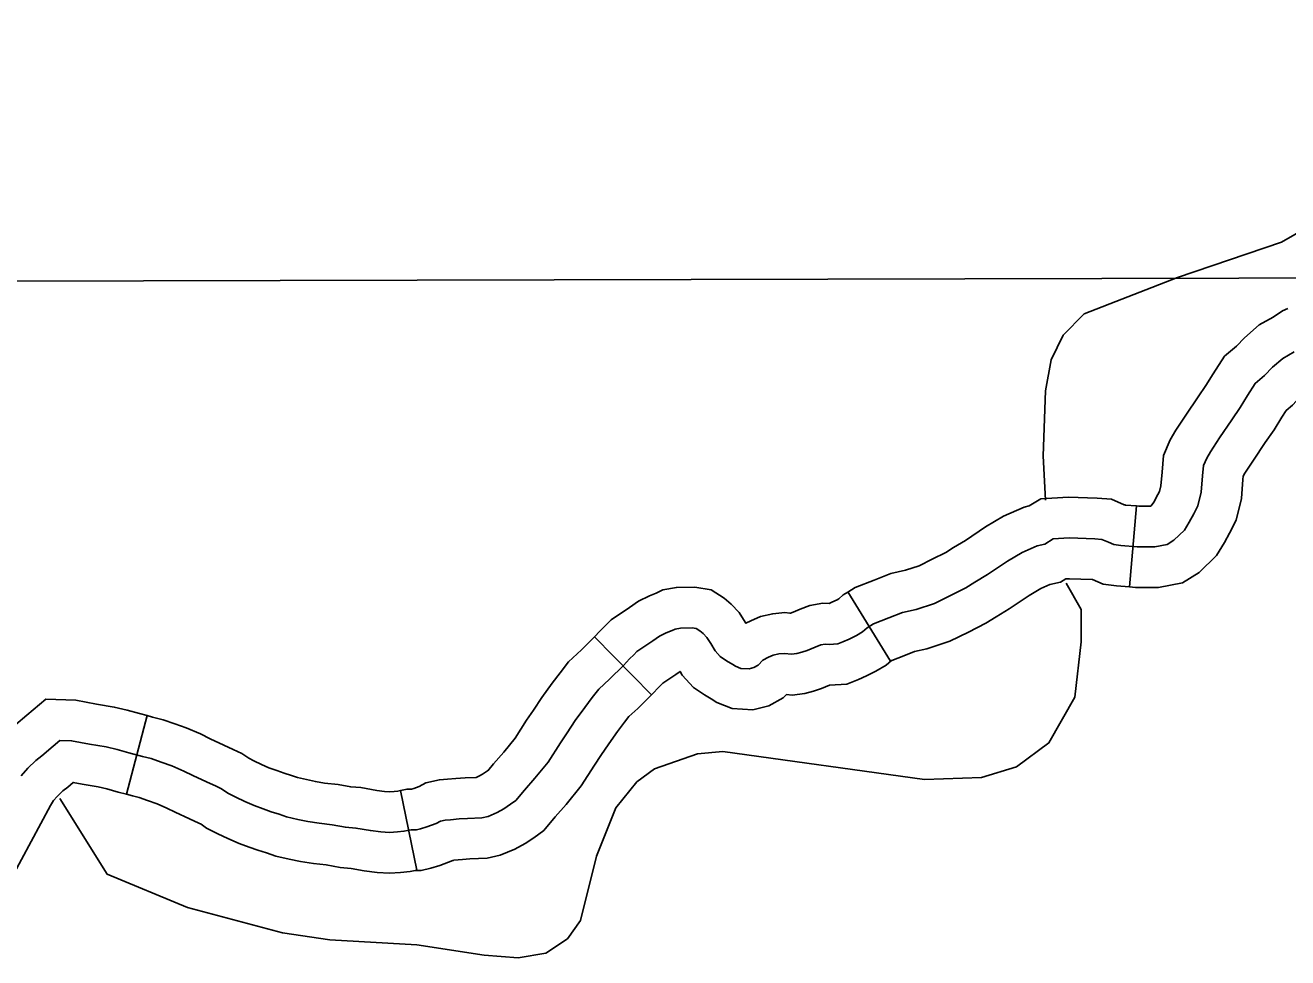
# Model space of a CAD drawing. Extents: x 1377389 to 1380723, y 1168351 to 1170484.
# Drawn here: x 1378616.91 to 1378663.52, y 1169401.49 to 1169435.9 of the extents above; entities that cross this region are included whole.
import ezdxf

# ---------------------------------------------------------------- set-up
doc = ezdxf.new("R2010")
doc.units = 0
doc.layers.add('B_Fill', color=7, linetype='Continuous')

msp = doc.modelspace()

# ---------------------------------------------------------------- linework, layer by layer
at = {"layer": 'B_Fill'}
for p, q in [((1378657.674, 1169415.175), (1378657.93, 1169418.164)), ((1378648.857, 1169412.438), (1378647.277, 1169414.989)), ((1378640.028, 1169411.189), (1378637.924, 1169413.328)), ((1378620.65, 1169407.525), (1378621.414, 1169410.426)), ((1378631.364, 1169404.723), (1378630.766, 1169407.663))]:
    msp.add_line(p, q, dxfattribs=at)
for points in [[(1378654.575, 1169418.377), (1378654.491, 1169420.008), (1378654.575, 1169422.413), (1378654.788, 1169423.559), (1378655.226, 1169424.47), (1378656.006, 1169425.25), (1378659.447, 1169426.592), (1378663.287, 1169427.904), (1378665.335, 1169429.074), (1378670.031, 1169433.108), (1378671.564, 1169434.126), (1378673.248, 1169434.626), (1378677.424, 1169435.205), (1378679.033, 1169435.904)], [(1378567.359, 1169426.501), (1378616.219, 1169426.458), (1378671.81, 1169426.596)], [(1378657.93, 1169418.164), (1378658.021, 1169418.157), (1378658.456, 1169418.157), (1378658.514, 1169418.213), (1378658.57, 1169418.308), (1378658.725, 1169418.587), (1378658.781, 1169418.693), (1378658.832, 1169418.912), (1378658.875, 1169419.408), (1378658.931, 1169420.031), (1378659.181, 1169420.601), (1378659.383, 1169420.955), (1378659.754, 1169421.512), (1378660.206, 1169422.191), (1378660.498, 1169422.613), (1378660.761, 1169423.042), (1378661.182, 1169423.686), (1378661.627, 1169424.064), (1378661.914, 1169424.368), (1378662.463, 1169424.843), (1378662.972, 1169425.128), (1378663.322, 1169425.361), (1378663.516, 1169425.454)], [(1378660.198, 1169418.163), (1378660.318, 1169418.677), (1378660.369, 1169419.276), (1378660.403, 1169419.653), (1378660.523, 1169419.927), (1378660.66, 1169420.167), (1378661.002, 1169420.68), (1378661.447, 1169421.348), (1378661.755, 1169421.793), (1378662.028, 1169422.239), (1378662.319, 1169422.684), (1378662.661, 1169422.975), (1378662.952, 1169423.283), (1378663.329, 1169423.608), (1378663.756, 1169423.848)], [(1378657.674, 1169415.175), (1378657.892, 1169415.157), (1378658.745, 1169415.157), (1378659.632, 1169415.321), (1378660.241, 1169415.713), (1378660.889, 1169416.333), (1378661.175, 1169416.82), (1378661.363, 1169417.157), (1378661.615, 1169417.634), (1378661.803, 1169418.441), (1378661.863, 1169419.144), (1378661.874, 1169419.269), (1378661.937, 1169419.378), (1378662.25, 1169419.849), (1378662.688, 1169420.506), (1378663.011, 1169420.973), (1378663.295, 1169421.435), (1378663.456, 1169421.682), (1378663.696, 1169421.886), (1378663.991, 1169422.198), (1378664.195, 1169422.374), (1378664.541, 1169422.568), (1378664.807, 1169422.746), (1378664.807, 1169422.746)], [(1378647.277, 1169414.988), (1378647.551, 1169415.159), (1378648.243, 1169415.43), (1378648.861, 1169415.672), (1378649.401, 1169415.792), (1378649.907, 1169415.958), (1378650.395, 1169416.198), (1378650.898, 1169416.45), (1378651.182, 1169416.63), (1378651.625, 1169416.895), (1378652.363, 1169417.393), (1378653.027, 1169417.788), (1378653.785, 1169418.12), (1378653.974, 1169418.164), (1378654.397, 1169418.423), (1378655.424, 1169418.483), (1378656.476, 1169418.446), (1378657.012, 1169418.41), (1378657.48, 1169418.209), (1378657.496, 1169418.203), (1378657.521, 1169418.199), (1378657.93, 1169418.164)], [(1378630.359, 1169406.118), (1378630.652, 1169406.131), (1378630.892, 1169406.158), (1378631.158, 1169406.212), (1378631.359, 1169406.212), (1378631.496, 1169406.244), (1378631.739, 1169406.318), (1378632.076, 1169406.444), (1378632.234, 1169406.529), (1378632.414, 1169406.571), (1378632.614, 1169406.582), (1378632.931, 1169406.613), (1378633.237, 1169406.635), (1378633.764, 1169406.656), (1378633.996, 1169406.708), (1378634.334, 1169406.846), (1378634.576, 1169406.983), (1378634.829, 1169407.152), (1378635.019, 1169407.289), (1378635.336, 1169407.669), (1378635.726, 1169408.113), (1378636.211, 1169408.714), (1378636.668, 1169409.426), (1378636.916, 1169409.789), (1378637.216, 1169410.24), (1378637.57, 1169410.727), (1378637.844, 1169411.09), (1378638.083, 1169411.4), (1378638.481, 1169411.772), (1378638.994, 1169412.277), (1378639.215, 1169412.516), (1378639.375, 1169412.675), (1378639.49, 1169412.79), (1378640.073, 1169413.18), (1378640.321, 1169413.357), (1378640.569, 1169413.481), (1378640.79, 1169413.569), (1378640.905, 1169413.622), (1378641.1, 1169413.658), (1378641.524, 1169413.667), (1378641.683, 1169413.64), (1378641.807, 1169413.56), (1378641.931, 1169413.454), (1378642.073, 1169413.304), (1378642.214, 1169413.082), (1378642.373, 1169412.817), (1378642.559, 1169412.613), (1378642.798, 1169412.454), (1378643.028, 1169412.312), (1378643.125, 1169412.25), (1378643.329, 1169412.17), (1378643.629, 1169412.153), (1378643.806, 1169412.197), (1378643.966, 1169412.285), (1378644.142, 1169412.471), (1378644.346, 1169412.578), (1378644.523, 1169412.657), (1378644.726, 1169412.702), (1378644.939, 1169412.719), (1378645.195, 1169412.693), (1378645.39, 1169412.719), (1378645.584, 1169412.772), (1378645.779, 1169412.834), (1378646.071, 1169412.958), (1378646.283, 1169413.038), (1378646.44, 1169413.069), (1378646.593, 1169413.056), (1378646.911, 1169413.073), (1378647.088, 1169413.144), (1378647.327, 1169413.25), (1378647.592, 1169413.383), (1378647.816, 1169413.513), (1378647.993, 1169413.668), (1378648.226, 1169413.812), (1378648.791, 1169414.034), (1378649.3, 1169414.233), (1378649.799, 1169414.344), (1378650.474, 1169414.566), (1378651.061, 1169414.854), (1378651.637, 1169415.142), (1378651.97, 1169415.353), (1378652.431, 1169415.629), (1378653.166, 1169416.126), (1378653.714, 1169416.451), (1378654.261, 1169416.691), (1378654.552, 1169416.759), (1378654.86, 1169416.948), (1378655.442, 1169416.982), (1378656.4, 1169416.948), (1378656.656, 1169416.93), (1378656.896, 1169416.828), (1378657.101, 1169416.742), (1378657.358, 1169416.708), (1378657.957, 1169416.657), (1378658.607, 1169416.657), (1378659.069, 1169416.742), (1378659.308, 1169416.896), (1378659.702, 1169417.273), (1378659.873, 1169417.564), (1378660.044, 1169417.872), (1378660.198, 1169418.163)], [(1378618.188, 1169407.362), (1378619.931, 1169404.572), (1378622.898, 1169403.344), (1378626.411, 1169402.406), (1378628.153, 1169402.147), (1378631.369, 1169401.963), (1378633.852, 1169401.581), (1378635.111, 1169401.49), (1378636.124, 1169401.654), (1378636.93, 1169402.194), (1378637.413, 1169402.866), (1378637.997, 1169405.242), (1378638.714, 1169407.021), (1378639.49, 1169407.98), (1378640.138, 1169408.456), (1378641.721, 1169409.014), (1378642.657, 1169409.096), (1378650.102, 1169408.071), (1378652.215, 1169408.14), (1378653.503, 1169408.531), (1378654.7, 1169409.42), (1378655.659, 1169411.105), (1378655.893, 1169413.152), (1378655.893, 1169414.338), (1378655.336, 1169415.315)], [(1378637.917, 1169413.321), (1378638.134, 1169413.555), (1378638.314, 1169413.735), (1378638.534, 1169413.955), (1378639.221, 1169414.414), (1378639.545, 1169414.645), (1378639.953, 1169414.85), (1378640.196, 1169414.947), (1378640.449, 1169415.064), (1378640.949, 1169415.155), (1378641.633, 1169415.169), (1378642.235, 1169415.069), (1378642.706, 1169414.766), (1378642.969, 1169414.54), (1378643.261, 1169414.229), (1378643.489, 1169413.872), (1378643.512, 1169413.834), (1378643.69, 1169413.927), (1378644.05, 1169414.09), (1378644.503, 1169414.188), (1378644.954, 1169414.226), (1378645.141, 1169414.206), (1378645.159, 1169414.211), (1378645.257, 1169414.242), (1378645.514, 1169414.351), (1378645.872, 1169414.486), (1378646.357, 1169414.581), (1378646.584, 1169414.562), (1378646.686, 1169414.607), (1378646.881, 1169414.704), (1378646.938, 1169414.738), (1378647.098, 1169414.878), (1378647.277, 1169414.988)], [(1378648.857, 1169412.438), (1378648.9, 1169412.465), (1378649.338, 1169412.637), (1378649.739, 1169412.794), (1378650.196, 1169412.896), (1378651.042, 1169413.173), (1378651.728, 1169413.51), (1378652.376, 1169413.835), (1378652.757, 1169414.076), (1378653.236, 1169414.363), (1378653.97, 1169414.858), (1378654.4, 1169415.114), (1378654.738, 1169415.262), (1378655.13, 1169415.354), (1378655.323, 1169415.472), (1378655.459, 1169415.48), (1378656.302, 1169415.45), (1378656.312, 1169415.446), (1378656.707, 1169415.281), (1378657.194, 1169415.216), (1378657.674, 1169415.175)], [(1378630.766, 1169407.663), (1378631.007, 1169407.712), (1378631.169, 1169407.712), (1378631.256, 1169407.739), (1378631.457, 1169407.814), (1378631.7, 1169407.944), (1378632.201, 1169408.062), (1378632.5, 1169408.078), (1378632.804, 1169408.108), (1378633.155, 1169408.132), (1378633.555, 1169408.148), (1378633.679, 1169408.199), (1378633.79, 1169408.261), (1378633.973, 1169408.384), (1378633.987, 1169408.394), (1378634.196, 1169408.645), (1378634.579, 1169409.079), (1378634.993, 1169409.593), (1378635.417, 1169410.254), (1378635.672, 1169410.627), (1378635.985, 1169411.097), (1378636.365, 1169411.62), (1378636.652, 1169412), (1378636.97, 1169412.413), (1378637.443, 1169412.855), (1378637.924, 1169413.328)], [(1378640.028, 1169411.189), (1378640.071, 1169411.232), (1378640.297, 1169411.476), (1378640.436, 1169411.615), (1378640.446, 1169411.625), (1378640.926, 1169411.945), (1378641.081, 1169412.056), (1378641.164, 1169411.917), (1378641.574, 1169411.467), (1378641.988, 1169411.191), (1378642.232, 1169411.041), (1378642.442, 1169410.907), (1378643.003, 1169410.687), (1378643.771, 1169410.642), (1378644.362, 1169410.79), (1378644.894, 1169411.086), (1378645.007, 1169411.204), (1378645.22, 1169411.182), (1378645.69, 1169411.246), (1378646.01, 1169411.334), (1378646.301, 1169411.426), (1378646.601, 1169411.554), (1378647.24, 1169411.589), (1378647.672, 1169411.762), (1378647.968, 1169411.894), (1378648.304, 1169412.062), (1378648.694, 1169412.288), (1378648.889, 1169412.458), (1378648.857, 1169412.438)], [(1378612.644, 1169404.491), (1378613.027, 1169404.866), (1378613.371, 1169405.247), (1378613.608, 1169405.563), (1378614.13, 1169406.536), (1378615.245, 1169408.629), (1378615.559, 1169409.121), (1378615.935, 1169409.537), (1378616.314, 1169409.898), (1378616.566, 1169410.103), (1378616.972, 1169410.444), (1378617.665, 1169411.029), (1378618.782, 1169410.994), (1378619.545, 1169410.854), (1378620.198, 1169410.74), (1378620.675, 1169410.628), (1378621.125, 1169410.502), (1378621.414, 1169410.426)], [(1378631.309, 1169404.712), (1378631.53, 1169404.712), (1378631.884, 1169404.794), (1378632.221, 1169404.897), (1378632.696, 1169405.075), (1378632.715, 1169405.085), (1378632.728, 1169405.086), (1378633.057, 1169405.119), (1378633.318, 1169405.137), (1378633.962, 1169405.162), (1378634.448, 1169405.273), (1378634.988, 1169405.493), (1378635.363, 1169405.705), (1378635.685, 1169405.92), (1378636.051, 1169406.184), (1378636.475, 1169406.694), (1378636.873, 1169407.146), (1378637.43, 1169407.836), (1378637.919, 1169408.598), (1378638.159, 1169408.95), (1378638.448, 1169409.383), (1378638.775, 1169409.834), (1378639.037, 1169410.18), (1378639.197, 1169410.388), (1378639.519, 1169410.689), (1378640.028, 1169411.189)], [(1378621.414, 1169410.426), (1378621.614, 1169410.373), (1378622.007, 1169410.275), (1378622.431, 1169410.117), (1378622.854, 1169409.972), (1378623.377, 1169409.75), (1378623.74, 1169409.575), (1378624.24, 1169409.338), (1378624.586, 1169409.178), (1378624.911, 1169409.026), (1378625.16, 1169408.85), (1378625.344, 1169408.757), (1378625.63, 1169408.62), (1378625.906, 1169408.503), (1378626.203, 1169408.396), (1378626.47, 1169408.299), (1378626.744, 1169408.211), (1378626.963, 1169408.138), (1378627.295, 1169408.063), (1378627.623, 1169407.993), (1378627.961, 1169407.938), (1378628.462, 1169407.883), (1378628.924, 1169407.795), (1378629.3, 1169407.769), (1378629.884, 1169407.667), (1378630.173, 1169407.627), (1378630.356, 1169407.619), (1378630.535, 1169407.628), (1378630.659, 1169407.641), (1378630.766, 1169407.663)], [(1378616.756, 1169408.208), (1378617.011, 1169408.49), (1378617.306, 1169408.772), (1378617.521, 1169408.947), (1378617.938, 1169409.296), (1378618.193, 1169409.511), (1378618.622, 1169409.498), (1378619.281, 1169409.377), (1378619.898, 1169409.27), (1378620.301, 1169409.175), (1378620.731, 1169409.054), (1378621.241, 1169408.92), (1378621.563, 1169408.839), (1378621.926, 1169408.705), (1378622.316, 1169408.571), (1378622.759, 1169408.382), (1378623.094, 1169408.221), (1378623.605, 1169407.979), (1378623.954, 1169407.818), (1378624.155, 1169407.724), (1378624.384, 1169407.563), (1378624.679, 1169407.412), (1378625.012, 1169407.252), (1378625.359, 1169407.105), (1378625.692, 1169406.985), (1378625.986, 1169406.879), (1378626.279, 1169406.785), (1378626.559, 1169406.692), (1378626.972, 1169406.598), (1378627.346, 1169406.518), (1378627.759, 1169406.452), (1378628.239, 1169406.398), (1378628.732, 1169406.305), (1378629.119, 1169406.278), (1378629.652, 1169406.185), (1378630.039, 1169406.131), (1378630.359, 1169406.118)], [(1378614.744, 1169402.349), (1378615.191, 1169402.787), (1378615.688, 1169403.337), (1378616.144, 1169403.944), (1378616.776, 1169405.121), (1378617.837, 1169407.114), (1378617.952, 1169407.294), (1378618.087, 1169407.443), (1378618.299, 1169407.646), (1378618.477, 1169407.791), (1378618.681, 1169407.962), (1378619.016, 1169407.9), (1378619.599, 1169407.799), (1378619.927, 1169407.722), (1378620.337, 1169407.607), (1378620.65, 1169407.525)], [(1378620.65, 1169407.525), (1378620.868, 1169407.467), (1378621.119, 1169407.404), (1378621.421, 1169407.293), (1378621.777, 1169407.17), (1378622.14, 1169407.015), (1378622.448, 1169406.867), (1378622.969, 1169406.621), (1378623.322, 1169406.458), (1378623.399, 1169406.421), (1378623.607, 1169406.275), (1378624.014, 1169406.068), (1378624.395, 1169405.885), (1378624.812, 1169405.708), (1378625.182, 1169405.575), (1378625.501, 1169405.459), (1378625.814, 1169405.359), (1378626.155, 1169405.245), (1378626.65, 1169405.133), (1378627.069, 1169405.044), (1378627.556, 1169404.965), (1378628.016, 1169404.914), (1378628.54, 1169404.815), (1378628.937, 1169404.787), (1378629.42, 1169404.703), (1378629.905, 1169404.636), (1378630.362, 1169404.617), (1378630.769, 1169404.635), (1378631.125, 1169404.675), (1378631.363, 1169404.723)]]:
    msp.add_lwpolyline(points, dxfattribs=at)

doc.saveas('drawing.dxf')
